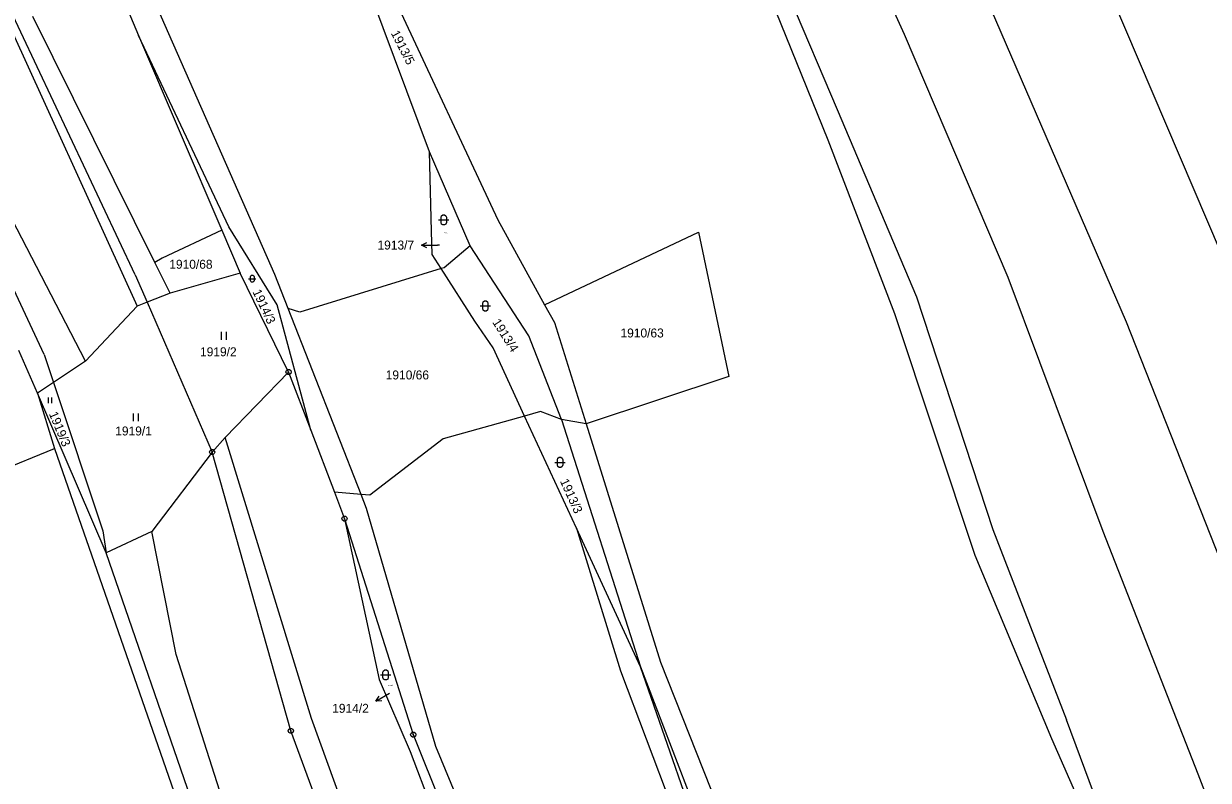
# Model space of a CAD drawing. Extents: x -609861 to -605046, y -1120287 to -1116307.
# Drawn here: x -607596.7 to -607371.7, y -1117917.5 to -1117773.8 of the extents above; entities that cross this region are included whole.
import ezdxf

# ---------------------------------------------------------------- set-up
doc = ezdxf.new("R2010")
doc.units = 0
for name, color, linetype in [('Vrstva 1', 7, 'Continuous'), ('Vrstva 2', 7, 'Continuous'), ('Vrstva 3', 7, 'Continuous'), ('Vrstva 7', 7, 'Continuous'), ('Vrstva 8', 7, 'Continuous')]:
    doc.layers.add(name, color=color, linetype=linetype)

msp = doc.modelspace()

# ---------------------------------------------------------------- linework, layer by layer
at = {"layer": 'Vrstva 1'}
for p, q in [((-607434.53, -1117721.2), (-607387.31, -1117830.47)), ((-607575.47, -1117821.52), (-607621.9, -1117722.97)), ((-607452.87, -1117723.41), (-607429.47, -1117775.86)), ((-607548.98, -1117821.49), (-607589.12, -1117730.16)), ((-607618.24, -1117732.79), (-607575.08, -1117827.5)), ((-607519.56, -1117798.17), (-607541.65, -1117739)), ((-607466.05, -1117741.09), (-607443.95, -1117795.93)), ((-607463.51, -1117740.07), (-607442.15, -1117790.15)), ((-607586.06, -1117749.79), (-607574.82, -1117776.08)), ((-607395.9, -1117754.97), (-607369.41, -1117817.04)), ((-607584.94, -1117837.9), (-607621.36, -1117767.68)), ((-607525.89, -1117769.79), (-607506.62, -1117811.1)), ((-607571.72, -1117819.21), (-607594.9, -1117772.49)), ((-607557.72, -1117812.42), (-607574.82, -1117776.08)), ((-607574.82, -1117776.08), (-607559.03, -1117813.04)), ((-607429.47, -1117775.86), (-607409.73, -1117821.95)), ((-607442.15, -1117790.15), (-607427.13, -1117825.71)), ((-607592.74, -1117836.64), (-607612.67, -1117794.29)), ((-607443.95, -1117795.93), (-607431.28, -1117828.9)), ((-607511.88, -1117816.01), (-607519.56, -1117798.17)), ((-607519.19, -1117813.23), (-607519.56, -1117798.17)), ((-607506.62, -1117811.1), (-607497.73, -1117827.24)), ((-607559.03, -1117813.04), (-607570.33, -1117818.35)), ((-607559.03, -1117813.04), (-607555.53, -1117821.22)), ((-607548.52, -1117827.26), (-607557.72, -1117812.42)), ((-607519.08, -1117817.7), (-607519.19, -1117813.23)), ((-607497.73, -1117827.24), (-607468.52, -1117813.42)), ((-607468.52, -1117813.42), (-607462.73, -1117840.84)), ((-607511.88, -1117816.01), (-607516.82, -1117820.18)), ((-607500.72, -1117833.09), (-607511.88, -1117816.01)), ((-607570.33, -1117818.35), (-607571.72, -1117819.21)), ((-607517.38, -1117820.35), (-607519.08, -1117817.7)), ((-607568.85, -1117824.99), (-607571.72, -1117819.21)), ((-607517.38, -1117820.35), (-607544.24, -1117828.65)), ((-607516.82, -1117820.18), (-607517.38, -1117820.35)), ((-607510.99, -1117830.35), (-607517.38, -1117820.35)), ((-607575.47, -1117821.52), (-607573.2, -1117826.74)), ((-607555.53, -1117821.22), (-607568.85, -1117824.99)), ((-607546.34, -1117839.99), (-607555.53, -1117821.22)), ((-607546.45, -1117827.93), (-607548.98, -1117821.49)), ((-607409.73, -1117821.95), (-607391.7, -1117870.23)), ((-607568.85, -1117824.99), (-607573.2, -1117826.74)), ((-607573.2, -1117826.74), (-607575.08, -1117827.5)), ((-607573.2, -1117826.74), (-607560.85, -1117855.2)), ((-607542.14, -1117851.02), (-607548.52, -1117827.26)), ((-607497.73, -1117827.24), (-607495.87, -1117830.62)), ((-607427.13, -1117825.71), (-607412.59, -1117869.87)), ((-607575.08, -1117827.5), (-607584.94, -1117837.9)), ((-607544.24, -1117828.65), (-607546.45, -1117827.93)), ((-607532.58, -1117863.26), (-607546.45, -1117827.93)), ((-607431.28, -1117828.9), (-607416.04, -1117874.79)), ((-607507.52, -1117835.41), (-607510.99, -1117830.35)), ((-607495.87, -1117830.62), (-607489.85, -1117849.86)), ((-607387.31, -1117830.47), (-607354.69, -1117913.11)), ((-607494.5, -1117848.98), (-607500.72, -1117833.09)), ((-607594.04, -1117844.02), (-607597.55, -1117835.92)), ((-607501.54, -1117848.35), (-607507.52, -1117835.41)), ((-607592.74, -1117836.64), (-607590.97, -1117841.96)), ((-607584.94, -1117837.9), (-607590.97, -1117841.96)), ((-607558.39, -1117852.43), (-607546.34, -1117839.99)), ((-607546.34, -1117839.99), (-607542.14, -1117851.02)), ((-607462.73, -1117840.84), (-607489.85, -1117849.86)), ((-607590.97, -1117841.96), (-607594.04, -1117844.02)), ((-607590.97, -1117841.96), (-607581.6, -1117870.15)), ((-607594.04, -1117844.02), (-607590.81, -1117854.52)), ((-607581.01, -1117874.33), (-607594.04, -1117844.02)), ((-607498.53, -1117847.51), (-607501.54, -1117848.35)), ((-607494.5, -1117848.98), (-607498.53, -1117847.51)), ((-607501.54, -1117848.35), (-607516.99, -1117852.67)), ((-607491.68, -1117869.66), (-607501.54, -1117848.35)), ((-607489.85, -1117849.86), (-607494.5, -1117848.98)), ((-607494.5, -1117848.98), (-607479.51, -1117895.98)), ((-607489.85, -1117849.86), (-607475.7, -1117895.1)), ((-607542.14, -1117851.02), (-607537.64, -1117862.83)), ((-607558.39, -1117852.43), (-607560.85, -1117855.2)), ((-607541.97, -1117905.81), (-607558.39, -1117852.43)), ((-607516.99, -1117852.67), (-607530.94, -1117863.4)), ((-607615.9, -1117864.69), (-607590.81, -1117854.52)), ((-607590.81, -1117854.52), (-607561.38, -1117939.13)), ((-607560.85, -1117855.2), (-607572.31, -1117870.28)), ((-607545.92, -1117908.14), (-607560.85, -1117855.2)), ((-607532.58, -1117863.26), (-607537.64, -1117862.83)), ((-607537.64, -1117862.83), (-607535.72, -1117867.87)), ((-607530.94, -1117863.4), (-607532.58, -1117863.26)), ((-607531.54, -1117865.91), (-607532.58, -1117863.26)), ((-607518.36, -1117911.08), (-607531.54, -1117865.91)), ((-607535.72, -1117867.87), (-607529.16, -1117898.38)), ((-607535.72, -1117867.87), (-607522.67, -1117908.85)), ((-607491.68, -1117869.66), (-607483.31, -1117896.73)), ((-607479.51, -1117895.98), (-607491.68, -1117869.66)), ((-607412.59, -1117869.87), (-607398.64, -1117906.03)), ((-607581.6, -1117870.15), (-607581.01, -1117874.33)), ((-607572.31, -1117870.28), (-607581.01, -1117874.33)), ((-607567.71, -1117893.63), (-607572.31, -1117870.28)), ((-607391.7, -1117870.23), (-607373.67, -1117916.32)), ((-607558.85, -1117938.52), (-607581.01, -1117874.33)), ((-607416.04, -1117874.79), (-607401.45, -1117909.56)), ((-607553.85, -1117937.01), (-607567.71, -1117893.63)), ((-607483.31, -1117896.73), (-607455.4, -1117970.63)), ((-607479.51, -1117895.98), (-607431.63, -1118020.94)), ((-607458.33, -1117956.97), (-607479.51, -1117895.98)), ((-607475.7, -1117895.1), (-607452.31, -1117954.11)), ((-607529.16, -1117898.38), (-607523.28, -1117912.05)), ((-607517.22, -1117974.51), (-607541.97, -1117905.81)), ((-607387.69, -1117935.23), (-607398.64, -1117906.03)), ((-607521.01, -1117975.94), (-607545.92, -1117908.14)), ((-607522.67, -1117908.85), (-607500.78, -1117963.29)), ((-607401.45, -1117909.56), (-607390.71, -1117934.2)), ((-607523.28, -1117912.05), (-607499.75, -1117973.16)), ((-607494.13, -1117969.58), (-607518.36, -1117911.08)), ((-607373.67, -1117916.32), (-607360.14, -1117951.08))]:
    msp.add_line(p, q, dxfattribs=at)
at = {"layer": 'Vrstva 3'}
for p, q in [((-607559.16, -1117832.38), (-607559.16, -1117833.88)), ((-607558.16, -1117833.88), (-607558.16, -1117832.38)), ((-607592, -1117844.83), (-607592, -1117845.88)), ((-607591.3, -1117845.88), (-607591.3, -1117844.83)), ((-607575.87, -1117847.84), (-607575.87, -1117849.34)), ((-607574.87, -1117849.34), (-607574.87, -1117847.84))]:
    msp.add_line(p, q, dxfattribs=at)
for points in [[(-607517.89, -1117811.1), (-607516.62, -1117811.1), (-607515.89, -1117811.1)], [(-607553.96, -1117822.28), (-607553.071, -1117822.28), (-607552.56, -1117822.28)], [(-607509.99, -1117827.44), (-607508.72, -1117827.44), (-607507.99, -1117827.44)], [(-607495.8, -1117857.15), (-607494.53, -1117857.15), (-607493.8, -1117857.15)], [(-607528.92, -1117897.51), (-607527.65, -1117897.51), (-607526.92, -1117897.51)]]:
    msp.add_lwpolyline(points, dxfattribs=at)
for points in [[(-607517.39, -1117810.6), (-607517.29, -1117810.31), (-607517.04, -1117810.13), (-607516.73, -1117810.13), (-607516.48, -1117810.31), (-607516.38, -1117810.6), (-607516.38, -1117811.6), (-607516.48, -1117811.89), (-607516.73, -1117812.07), (-607517.04, -1117812.07), (-607517.29, -1117811.89), (-607517.39, -1117811.6)], [(-607553.61, -1117821.93), (-607553.54, -1117821.727), (-607553.365, -1117821.601), (-607553.148, -1117821.601), (-607552.973, -1117821.727), (-607552.903, -1117821.93), (-607552.903, -1117822.63), (-607552.973, -1117822.833), (-607553.148, -1117822.959), (-607553.365, -1117822.959), (-607553.54, -1117822.833), (-607553.61, -1117822.63)], [(-607509.49, -1117826.94), (-607509.39, -1117826.65), (-607509.14, -1117826.47), (-607508.83, -1117826.47), (-607508.58, -1117826.65), (-607508.48, -1117826.94), (-607508.48, -1117827.94), (-607508.58, -1117828.23), (-607508.83, -1117828.41), (-607509.14, -1117828.41), (-607509.39, -1117828.23), (-607509.49, -1117827.94)], [(-607495.3, -1117856.65), (-607495.2, -1117856.36), (-607494.95, -1117856.18), (-607494.64, -1117856.18), (-607494.39, -1117856.36), (-607494.29, -1117856.65), (-607494.29, -1117857.65), (-607494.39, -1117857.94), (-607494.64, -1117858.12), (-607494.95, -1117858.12), (-607495.2, -1117857.94), (-607495.3, -1117857.65)], [(-607528.42, -1117897.01), (-607528.32, -1117896.72), (-607528.07, -1117896.54), (-607527.76, -1117896.54), (-607527.51, -1117896.72), (-607527.41, -1117897.01), (-607527.41, -1117898.01), (-607527.51, -1117898.3), (-607527.76, -1117898.48), (-607528.07, -1117898.48), (-607528.32, -1117898.3), (-607528.42, -1117898.01)]]:
    msp.add_lwpolyline(points, close=True, dxfattribs=at)
at = {"layer": 'Vrstva 7'}
for p, q in [((-607521.08, -1117815.881), (-607518.08, -1117815.88)), ((-607517.69, -1117815.88), (-607518.08, -1117815.88)), ((-607529.765, -1117902.502), (-607527.18, -1117900.98))]:
    msp.add_line(p, q, dxfattribs=at)
for points in [[(-607520.08, -1117816.38), (-607521.08, -1117815.881), (-607520.08, -1117815.38)], [(-607528.65, -1117902.426), (-607529.765, -1117902.502), (-607529.157, -1117901.564)]]:
    msp.add_lwpolyline(points, dxfattribs=at)
at = {"layer": 'Vrstva 8'}
for p, q in [((-607546.46, -1117839.99), (-607546.22, -1117839.99)), ((-607560.97, -1117855.2), (-607560.73, -1117855.2)), ((-607535.84, -1117867.87), (-607535.6, -1117867.87)), ((-607546.04, -1117908.14), (-607545.8, -1117908.14)), ((-607522.79, -1117908.85), (-607522.55, -1117908.85))]:
    msp.add_line(p, q, dxfattribs=at)
for points in [[(-607546.19, -1117839.51), (-607545.94, -1117839.69), (-607545.84, -1117839.98), (-607545.94, -1117840.27), (-607546.19, -1117840.45), (-607546.5, -1117840.45), (-607546.75, -1117840.27), (-607546.85, -1117839.98), (-607546.75, -1117839.69), (-607546.5, -1117839.51)], [(-607560.7, -1117854.72), (-607560.45, -1117854.9), (-607560.35, -1117855.19), (-607560.45, -1117855.48), (-607560.7, -1117855.66), (-607561.01, -1117855.66), (-607561.26, -1117855.48), (-607561.36, -1117855.19), (-607561.26, -1117854.9), (-607561.01, -1117854.72)], [(-607535.57, -1117867.39), (-607535.32, -1117867.57), (-607535.22, -1117867.86), (-607535.32, -1117868.15), (-607535.57, -1117868.33), (-607535.88, -1117868.33), (-607536.13, -1117868.15), (-607536.23, -1117867.86), (-607536.13, -1117867.57), (-607535.88, -1117867.39)], [(-607545.77, -1117907.66), (-607545.52, -1117907.84), (-607545.42, -1117908.13), (-607545.52, -1117908.42), (-607545.77, -1117908.6), (-607546.08, -1117908.6), (-607546.33, -1117908.42), (-607546.43, -1117908.13), (-607546.33, -1117907.84), (-607546.08, -1117907.66)], [(-607522.52, -1117908.37), (-607522.27, -1117908.55), (-607522.17, -1117908.84), (-607522.27, -1117909.13), (-607522.52, -1117909.31), (-607522.83, -1117909.31), (-607523.08, -1117909.13), (-607523.18, -1117908.84), (-607523.08, -1117908.55), (-607522.83, -1117908.37)]]:
    msp.add_lwpolyline(points, close=True, dxfattribs=at)

# ---------------------------------------------------------------- texts
at = {"layer": 'Vrstva 2'}
for s, rotation, p in [('1913/5', 297.02132, (-607526.972, -1117775.63)), ('1914/3', 295.18786, (-607553.233, -1117824.755)), ('1913/4', 302.40713, (-607507.72, -1117830.542)), ('1919/3', 292.49496, (-607591.9, -1117847.913)), ('1913/3', 294.32842, (-607494.848, -1117860.708))]:
    msp.add_text(s, height=1.7, rotation=rotation, dxfattribs=at).set_placement(p)
for s, height, p in [('1913/7', 0.2, (-607516.934, -1117813.67)), ('1910/68', 1.7, (-607569.007, -1117820.38)), ('1910/63', 1.7, (-607483.317, -1117833.43)), ('1919/2', 1.7, (-607563.167, -1117837)), ('1910/66', 1.7, (-607527.897, -1117841.4)), ('1919/1', 1.7, (-607579.267, -1117852.04)), ('1914/2', 0.2, (-607527.444, -1117899.6))]:
    msp.add_text(s, height=height, dxfattribs=at).set_placement(p)
at = {"layer": 'Vrstva 7'}
for s, p in [('1913/7', (-607529.465, -1117816.73)), ('1914/2', (-607538.068, -1117904.71))]:
    msp.add_text(s, height=1.7, dxfattribs=at).set_placement(p)

doc.saveas('drawing.dxf')
